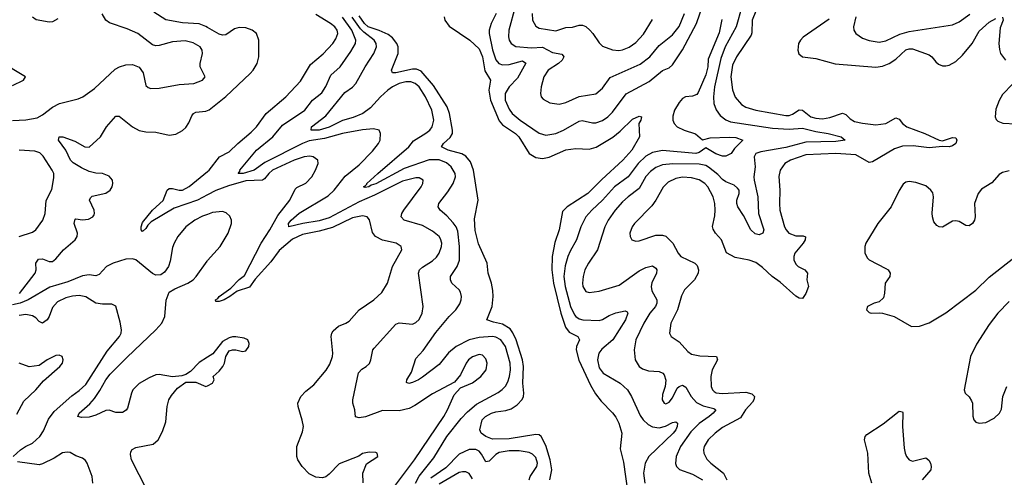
# Model space of a CAD drawing. Header units: inches. Extents: x 1550315 to 1685896, y 510706 to 640504.
# Tile 330 of 452: x 1618872 to 1624782, y 612206 to 614952. Entities that reach past the tile are written whole.
import ezdxf

# ---------------------------------------------------------------- set-up
doc = ezdxf.new("R2010")
doc.units = ezdxf.units.IN
doc.header["$MEASUREMENT"] = 0
doc.layers.add('B6611', color=7, linetype='Continuous')
doc.layers.add('B6621', color=7, linetype='Continuous')

msp = doc.modelspace()

# ---------------------------------------------------------------- linework, layer by layer
at = {"layer": 'B6611', "color": 5}
for points, elevation in [([(1618830, 614347.1), (1618910, 614350.2), (1618976.9, 614363.1), (1619010, 614380.7), (1619070, 614427.7), (1619111.3, 614448.7), (1619222.7, 614477.3), (1619250.6, 614489.4), (1619320.6, 614539.4), (1619445.5, 614654.5), (1619470.6, 614669.4), (1619510, 614680.6), (1619550, 614683.8), (1619590, 614667.6), (1619612.8, 614632.8), (1619630, 614557.3), (1619644.1, 614544.1), (1619659.6, 614539.6), (1619710, 614540.2), (1619830, 614563.1), (1619918, 614570), (1619969.2, 614590), (1619985.2, 614610), (1619956.2, 614670), (1619956.3, 614690), (1619969.7, 614750), (1619968.3, 614770), (1619955.8, 614790), (1619913.8, 614813.8), (1619864.6, 614824.6), (1619790, 614819), (1619710, 614797.3), (1619690, 614795.9), (1619670, 614801.4), (1619580.5, 614870), (1619517.3, 614897.3), (1619412.3, 614932.3), (1619388.6, 614948.6), (1619366.9, 614986.9)], 640), ([(1620000, 614905.7), (1619990, 614911.6), (1619950, 614926.2), (1619850, 614933.1), (1619750, 614951.3), (1619676.7, 614996.7)], 620), ([(1619102.2, 614957.8), (1619070, 614938.7), (1619050, 614937.6), (1618971.5, 614951.5), (1618950, 614966.6)], 640), ([(1618830, 614557.1), (1618895.3, 614590), (1618908, 614610), (1618750, 614702.6)], 660), ([(1618870.3, 613309.7), (1618965.4, 613430), (1618971.3, 613450), (1618968.9, 613490), (1618985.8, 613514.2), (1619010, 613517.4), (1619050, 613501.3), (1619070, 613501.8), (1619090, 613516.1), (1619135.5, 613570), (1619205.8, 613630), (1619218, 613650), (1619218.7, 613670), (1619199.5, 613730), (1619205.8, 613754.2), (1619210, 613757.6), (1619250, 613751.4), (1619284.5, 613755.5), (1619311.7, 613768.3), (1619319.3, 613780.7), (1619322.4, 613790), (1619318.5, 613810), (1619292, 613870), (1619296.6, 613883.4), (1619307.8, 613892.2), (1619390, 613911.5), (1619415.4, 613930), (1619428.4, 613950), (1619431.8, 613970), (1619428.8, 613990), (1619410, 614014), (1619370, 614029.2), (1619330, 614031.7), (1619290, 614041.7), (1619242.8, 614062.8), (1619193.4, 614093.4), (1619178.3, 614110), (1619149.9, 614170), (1619106.3, 614230), (1619109.7, 614250), (1619132, 614250), (1619203.4, 614223.4), (1619263, 614190), (1619290, 614187.7), (1619357, 614250), (1619393, 614310), (1619450, 614372.2), (1619470, 614372.2), (1619549.6, 614309.6), (1619590, 614287.1), (1619630, 614278.8), (1619690, 614276.5), (1619770, 614259), (1619810, 614265.2), (1619850, 614286.5), (1619870, 614304.9), (1619887.2, 614332.8), (1619904.6, 614375.4), (1619916.3, 614390), (1619930, 614397.1), (1619990, 614402.9), (1620000, 614407)], 620), ([(1618869.6, 613650), (1618950, 613676.5), (1618968.5, 613691.5), (1619012, 613750), (1619024.5, 613790), (1619032.3, 613867.7), (1619066.3, 613933.7), (1619077.8, 614002.2), (1619076.5, 614030), (1619068.3, 614050), (1619013.8, 614133.8), (1618993.1, 614153.1), (1618962.5, 614162.5), (1618870.1, 614169.9)], 640), ([(1620000, 613901.7), (1619939.1, 613870), (1619799.6, 613820.4), (1619661, 613739), (1619641, 613719), (1619630, 613699.2), (1619610, 613681), (1619602, 613690), (1619602.3, 613710), (1619610, 613734.2), (1619669.9, 613810), (1619733.3, 613866.7), (1619758.5, 613930), (1619770, 613939.7), (1619790, 613939.8), (1619829.2, 613929.2), (1619850, 613929.6), (1619890, 613951), (1620000, 614041.3)], 580), ([(1620000, 613783.7), (1619970, 613772.9), (1619923.9, 613750), (1619870, 613709.8), (1619821.3, 613650), (1619799.2, 613610), (1619790, 613585.2), (1619776.4, 613503.6), (1619764.7, 613470), (1619742.3, 613437.7), (1619718.8, 613421.2), (1619690, 613419.8), (1619670, 613429.8), (1619570, 613510.7), (1619550, 613517), (1619510, 613515.3), (1619432.7, 613490), (1619394, 613470), (1619350, 613423.7), (1619330, 613414.7), (1619290, 613421.5), (1619250, 613415.1), (1619161.4, 613378.6), (1619054, 613346), (1618923.5, 613270), (1618874.7, 613250), (1618830, 613240.2)], 620), ([(1620000, 612926.9), (1619950, 612894.7), (1619898.2, 612841.8), (1619870, 612822.7), (1619844.7, 612815.3), (1619790, 612809.6), (1619710, 612822.3), (1619690, 612820.3), (1619650, 612803.9), (1619590, 612768.4), (1619551.6, 612730), (1619542.6, 612710), (1619519.7, 612620.3), (1619511.5, 612608.5), (1619490, 612595.2), (1619450, 612594.9), (1619410, 612609.8), (1619390, 612606), (1619330, 612578.3), (1619290, 612567.7), (1619244.3, 612564.3), (1619221.6, 612570), (1619229.8, 612590), (1619293.4, 612646.6), (1619320.8, 612679.2), (1619353.5, 612726.5), (1619388.7, 612791.3), (1619415.7, 612824.3), (1619514.9, 612925.1), (1619690, 613090.9), (1619724.9, 613130), (1619744.2, 613170), (1619751.2, 613268.8), (1619770, 613316.4), (1619802.7, 613337.3), (1619880.9, 613370), (1619912.6, 613390), (1619932.3, 613410), (1619997, 613503), (1620000, 613506.4)], 620), ([(1618834, 612330), (1618877.3, 612370), (1618906.3, 612390), (1618950, 612410.2), (1618993.3, 612450), (1619015.8, 612484.2), (1619045.5, 612554.5), (1619080, 612600), (1619185, 612695), (1619230, 612726.3), (1619270, 612762.9), (1619398, 612962), (1619472.1, 613050), (1619481, 613070), (1619483.1, 613090), (1619476, 613136), (1619450, 613233.2), (1619424.8, 613244.8), (1619370, 613244), (1619330, 613251), (1619270, 613289.7), (1619230, 613296.2), (1619190, 613292.7), (1619150, 613282.9), (1619100.3, 613259.7), (1619070, 613225.1), (1619050, 613171.3), (1619036.8, 613150), (1619010, 613131.9), (1618990, 613140.4), (1618970, 613163.1), (1618950, 613175.9), (1618910, 613183.2), (1618870, 613176.9)], 640), ([(1618855.2, 612584.8), (1618898, 612662), (1618969.4, 612730), (1619015.1, 612784.9), (1619113.2, 612870), (1619129, 612890), (1619133.2, 612910), (1619128, 612930), (1619110, 612939), (1619090, 612937.2), (1619038, 612910), (1618990, 612877.2), (1618930, 612869.3), (1618870, 612891.8)], 660), ([(1619635, 612130), (1619543, 612310), (1619537, 612343), (1619540.3, 612359.7), (1619547.9, 612372.1), (1619570, 612384.4), (1619674.3, 612405.7), (1619702.9, 612430), (1619730, 612481), (1619750, 612538), (1619757.2, 612630), (1619766.9, 612670), (1619782.9, 612697.1), (1619819.8, 612740.2), (1619870, 612777.3), (1619930, 612777.3), (1619990, 612750.8), (1620000, 612755.7)], 620), ([(1619312, 612170), (1619307, 612210), (1619277.6, 612290), (1619266.7, 612306.7), (1619250, 612320.7), (1619210, 612335.6), (1619175.1, 612355.1), (1619157.8, 612357.8), (1619130, 612352.8), (1619079.6, 612320.4), (1619010, 612286.2), (1618990, 612280.8), (1618859.1, 612299.1)], 640)]:
    msp.add_lwpolyline(points, dxfattribs=dict(at, elevation=elevation))
at = {"layer": 'B6621', "color": 5}
for points, elevation in [([(1621731.2, 614990), (1621701.8, 614930), (1621689.1, 614890), (1621689.2, 614870), (1621710, 614770.4), (1621730.1, 614710.1), (1621748.6, 614688.6), (1621770, 614681.1), (1621810, 614683.7), (1621890, 614704.2), (1621910.8, 614690.8), (1621859.3, 614600.7), (1621809.4, 614550), (1621785.5, 614510), (1621786.6, 614470), (1621810, 614415.3), (1621828.6, 614390), (1621876.3, 614350), (1621990, 614271.9), (1622030, 614258.4), (1622090, 614268.6), (1622136.9, 614290), (1622230, 614343.2), (1622248, 614348), (1622310, 614333.8), (1622330, 614333.8), (1622370, 614347.8), (1622402.8, 614370), (1622430, 614397.5), (1622512.9, 614507.1), (1622650, 614581.3), (1622730, 614647.8), (1622770, 614663.8), (1622790, 614680.7), (1622849.4, 614770.6), (1622934, 614930), (1622995.4, 615104.6)], 540), ([(1620000, 614041.3), (1620010.5, 614050), (1620071.1, 614128.9), (1620130, 614159.3), (1620181.4, 614210), (1620262.2, 614277.8), (1620293, 614310), (1620351.4, 614390), (1620468.9, 614490), (1620557.3, 614582.7), (1620617.9, 614682.1), (1620693.6, 614746.4), (1620752, 614810), (1620770, 614836.9), (1620781.1, 614870), (1620777.2, 614890), (1620763, 614910), (1620738.4, 614930), (1620650, 614983.7)], 580), ([(1621845.4, 615030), (1621807.3, 614890), (1621805.7, 614850), (1621810.2, 614830), (1621821.3, 614810), (1621850, 614791.8), (1621943.2, 614783.2), (1622010, 614786.3), (1622070, 614755.4), (1622125.2, 614745.2), (1622135.1, 614735.1), (1622137.2, 614730), (1622127.7, 614710), (1622106.2, 614690), (1622044.9, 614650), (1622017.8, 614610), (1622001.8, 614550), (1621997.4, 614510), (1622002.4, 614490), (1622014.8, 614474.8), (1622054, 614454), (1622110, 614444.2), (1622150, 614455.6), (1622230, 614491.8), (1622330, 614507.3), (1622370, 614540.3), (1622415.4, 614604.6), (1622595.7, 614684.3), (1622654.4, 614730), (1622710, 614797.8), (1622790, 614860.5), (1622830, 614911.1), (1622862.7, 614990)], 560), ([(1621947.7, 614990), (1621950.9, 614950), (1621970, 614912.8), (1621990, 614901.4), (1622090, 614885.6), (1622150, 614904.7), (1622190, 614906.4), (1622230, 614918.4), (1622250, 614919.3), (1622270, 614911), (1622295, 614890), (1622312.9, 614870), (1622350, 614812.2), (1622370, 614792.2), (1622430.2, 614770.2), (1622467.6, 614767.6), (1622490, 614771), (1622530, 614787.5), (1622570, 614815.3), (1622615.6, 614864.4), (1622670, 614952.2)], 580), ([(1623206.7, 615030), (1623172.6, 614910), (1623106.9, 614790), (1623081.1, 614718.9), (1623041.9, 614550), (1623036, 614490), (1623038.3, 614450), (1623051.9, 614411.9), (1623077.2, 614377.2), (1623110.5, 614350.5), (1623138.7, 614338.7), (1623390, 614301.5), (1623490, 614294.6), (1623570, 614301.6), (1623650, 614280.8), (1623725.5, 614270), (1623802.8, 614250), (1623827.3, 614230), (1623770, 614221.5), (1623590, 614216.4), (1623470, 614184.4), (1623320.7, 614159.3), (1623291.2, 614148.8), (1623280.2, 614130), (1623285.7, 614070), (1623278.1, 614010), (1623279.8, 613990), (1623302.8, 613890), (1623307.4, 613790), (1623338.5, 613690), (1623333.1, 613670), (1623310, 613660.9), (1623286.2, 613666.2), (1623260.7, 613690), (1623216.2, 613776.2), (1623182.5, 613830), (1623176.8, 613850), (1623177.4, 613870), (1623189.7, 613910), (1623189.7, 613929.7), (1623181.3, 613941.3), (1623159.8, 613959.8), (1623110, 613979.7), (1623090, 613992.8), (1623062.2, 614022.2), (1623006.6, 614066.6), (1622990, 614076.3), (1622950, 614084.3), (1622792.8, 614087.2), (1622730, 614081), (1622690, 614064.7), (1622658.6, 614041.4), (1622630, 614010.7), (1622590, 613938.5), (1622524.5, 613890), (1622490, 613858.2), (1622447.2, 613810), (1622404, 613750), (1622383.7, 613710), (1622339.8, 613570), (1622285.4, 613490), (1622264.1, 613450), (1622253.5, 613410), (1622251, 613370), (1622253.2, 613350), (1622270, 613320.9), (1622290, 613314.4), (1622350, 613322.9), (1622470, 613358.6), (1622590, 613444.2), (1622630, 613465.9), (1622670, 613475.2), (1622690, 613461.6), (1622695.5, 613450), (1622693.6, 613430), (1622667, 613373), (1622663, 613350), (1622665.6, 613325.6), (1622695.5, 613270), (1622697.2, 613250), (1622688.1, 613230), (1622655.3, 613190), (1622618, 613130), (1622570.9, 613030), (1622559.8, 612970), (1622566.2, 612910), (1622590, 612870.3), (1622610, 612856.2), (1622645.9, 612845.9), (1622710, 612840.7), (1622731.8, 612831.8), (1622741, 612821), (1622751.3, 612788.7), (1622745.5, 612750), (1622730, 612702), (1622727.4, 612670), (1622741, 612650), (1622750, 612647.6), (1622770, 612657), (1622790, 612682.4), (1622819.2, 612740.8), (1622830, 612751.3), (1622850, 612759.7), (1622870, 612746.3), (1622902, 612690), (1622935.3, 612655.3), (1622975, 612635), (1623037.9, 612617.9), (1623050.2, 612610), (1623035.4, 612590), (1623010.9, 612570), (1622950, 612529.2), (1622900.9, 612479.1), (1622838.1, 612390), (1622812.2, 612330), (1622808.6, 612288.6), (1622814.7, 612270), (1622832, 612252), (1622910, 612224.9), (1622970.2, 612190)], 560), ([(1623290, 615002.5), (1623267.7, 614950), (1623267.1, 614872.9), (1623261.7, 614858.3), (1623173.5, 614730), (1623150, 614678.4), (1623140.1, 614610), (1623151.2, 614531.2), (1623167.1, 614487.1), (1623203.7, 614443.7), (1623230, 614427.5), (1623290, 614408.5), (1623470, 614377), (1623490, 614378), (1623510, 614385.5), (1623550, 614410.1), (1623570, 614408.6), (1623620.2, 614370), (1623650, 614360.6), (1623690, 614357.1), (1623735, 614365), (1623810, 614391.8), (1623830, 614383.8), (1623856.2, 614356.2), (1623881.9, 614341.9), (1623930.1, 614330.1), (1624010, 614320.8), (1624071.2, 614328.8), (1624130, 614363.6), (1624150, 614355.3), (1624171, 614330), (1624196.2, 614310), (1624305.4, 614270), (1624390, 614228.3), (1624410, 614224.5), (1624470, 614244.9), (1624490, 614244), (1624497, 614230), (1624490.2, 614210), (1624470, 614194.5), (1624451, 614190), (1624410, 614191), (1624330, 614182.8), (1624234.5, 614194.5), (1624170, 614192.9), (1624122.7, 614177.3), (1623990, 614098.7), (1623970, 614095.6), (1623890, 614140.9), (1623770, 614149.2), (1623590, 614140.1), (1623499.5, 614110), (1623465.2, 614090), (1623437.3, 614050), (1623428.2, 614011.8), (1623434.7, 613930), (1623431.9, 613850), (1623435.2, 613810), (1623463.5, 613710), (1623472.6, 613690), (1623488.9, 613670), (1623530, 613654.8), (1623574, 613654), (1623588, 613648), (1623586.3, 613630), (1623575.4, 613610), (1623524.9, 613550), (1623517.7, 613530), (1623518.5, 613510), (1623530, 613484.9), (1623544.9, 613470), (1623583.7, 613450), (1623599.6, 613430), (1623596.6, 613390), (1623606.1, 613350), (1623590, 613308.2), (1623570, 613278.9), (1623550, 613280.9), (1623530, 613293.8), (1623436.4, 613376.4), (1623387.9, 613410), (1623330, 613465.6), (1623290, 613494.5), (1623250, 613508.4), (1623165.5, 613525.5), (1623113.6, 613553.6), (1623085.1, 613630), (1623047.8, 613670), (1623034.3, 613694.3), (1623031.2, 613711.2), (1623044.7, 613775.3), (1623047.1, 613810), (1623044, 613850), (1623034.5, 613890), (1623002.2, 613950), (1622984.2, 613970), (1622950, 613991.8), (1622903.9, 614003.9), (1622850, 614006.9), (1622810, 613998.9), (1622763.8, 613976.2), (1622733.7, 613946.3), (1622691.1, 613868.9), (1622665.5, 613834.5), (1622561.8, 613730), (1622548.2, 613710), (1622534.9, 613670), (1622535.6, 613650), (1622546.4, 613630), (1622570, 613622), (1622590, 613624.2), (1622690, 613659.3), (1622730, 613659.7), (1622750, 613652.4), (1622791.7, 613611.7), (1622824.9, 613550), (1622841.3, 613530), (1622924.9, 613490), (1622937.8, 613477.8), (1622947.2, 613450), (1622943.6, 613430), (1622921.5, 613390), (1622863.1, 613330), (1622844.4, 613295.6), (1622820.2, 613210), (1622780.2, 613130), (1622771.7, 613070), (1622782.4, 613050), (1622830, 613019.1), (1622881.7, 612961.7), (1622905.1, 612945.1), (1622954.8, 612934.8), (1623054.9, 612930), (1623059.7, 612910), (1623027.6, 612850), (1623019.8, 612810), (1623023, 612750), (1623030.7, 612730.7), (1623040.9, 612720.9), (1623053.3, 612713.4), (1623088.8, 612708.8), (1623230, 612716.1), (1623267.4, 612707.4), (1623282, 612690), (1623278, 612670), (1623270, 612656.8), (1623228.2, 612611.8), (1623197.5, 612562.5), (1623090, 612503.9), (1623046.4, 612470), (1623005.4, 612430), (1622980.7, 612390), (1622976.5, 612370), (1622978, 612350), (1622995.6, 612315.6), (1623020.8, 612290), (1623096.6, 612230), (1623116.3, 612190)], 580), ([(1623890.2, 614970), (1623877, 614910), (1623879.5, 614890), (1623890.4, 614870), (1623930, 614840.9), (1623970, 614826.9), (1624030, 614818), (1624070, 614824.2), (1624155.1, 614864.9), (1624210, 614880.7), (1624470, 614920.2), (1624510, 614939.3), (1624574.7, 614985.3)], 640), ([(1621116.7, 612143.3), (1621242.4, 612310), (1621417.4, 612570), (1621440.6, 612610), (1621479.4, 612700.6), (1621518, 612742), (1621590, 612773.6), (1621639.1, 612810), (1621672.1, 612850), (1621678.7, 612890), (1621670, 612916.2), (1621650, 612938), (1621630, 612942), (1621590, 612929.8), (1621566.2, 612910), (1621551.3, 612890), (1621518.4, 612821.6), (1621482.9, 612777.1), (1621350, 612707.2), (1621243.7, 612636.3), (1621210, 612619.4), (1621150, 612605), (1621050, 612607.1), (1620948.2, 612568.2), (1620910, 612562.4), (1620888.7, 612568.7), (1620884.2, 612610), (1620871.6, 612650), (1620871.5, 612670), (1620906.7, 612833.3), (1620925.2, 612854.8), (1620952.6, 612870), (1620971.1, 612888.9), (1620980.8, 612910), (1620991.6, 612970), (1620999, 612981), (1621130, 613124.6), (1621150, 613132.4), (1621230, 613125.5), (1621250, 613134.3), (1621270, 613152.2), (1621287.7, 613190), (1621294.4, 613230), (1621265.2, 613430), (1621272.3, 613450), (1621290, 613467.7), (1621350, 613505), (1621373.3, 613526.7), (1621389.9, 613550.1), (1621404.9, 613590), (1621406, 613610), (1621397.5, 613637.6), (1621389.8, 613650), (1621350, 613683.2), (1621290, 613717.3), (1621180.5, 613750), (1621161.5, 613770), (1621166.3, 613790), (1621178.3, 613810), (1621282.7, 613950), (1621292.6, 613970), (1621293.3, 613990), (1621270, 614003.1), (1621250, 614002.8), (1621170, 613983.1), (1621001.3, 613898.7), (1620910, 613858.9), (1620730, 613763.2), (1620670, 613744.1), (1620570.8, 613729.2), (1620488.4, 613708.4), (1620485, 613730), (1620502.3, 613750), (1620550, 613790.1), (1620724.7, 613895.3), (1620759.1, 613930), (1620826.4, 614013.6), (1620910, 614081.2), (1620990, 614163.6), (1621025.7, 614210), (1621035.1, 614230), (1621038.4, 614270), (1621029.6, 614289.6), (1620996.2, 614296.2), (1620930.7, 614290.7), (1620810, 614268.4), (1620700.8, 614239.2), (1620610, 614225.8), (1620570, 614209.9), (1620344.6, 614095.5), (1620280.2, 614050), (1620214.4, 614030), (1620184, 614030), (1620195.2, 614044.8), (1620194.2, 614050), (1620294.2, 614170), (1620392.2, 614250), (1620450, 614318.2), (1620584.5, 614410), (1620628.8, 614470), (1620686.1, 614513.9), (1620710, 614551.8), (1620740.5, 614619.5), (1620796.8, 614670), (1620859.6, 614760.4), (1620887.3, 614810), (1620889.9, 614830), (1620865.7, 614890), (1620810, 614967.2)], 560), ([(1621247.8, 612170), (1621270, 612212.9), (1621357.5, 612322.5), (1621436.9, 612450), (1621521.3, 612558.7), (1621560.4, 612599.6), (1621614.9, 612645.1), (1621744.1, 612715.9), (1621767.9, 612732), (1621787.5, 612752.5), (1621801.7, 612778.3), (1621811.5, 612810), (1621817.7, 612850), (1621816.6, 612890), (1621788.8, 612990), (1621761, 613030), (1621730, 613046.5), (1621710, 613050.3), (1621630, 613045.7), (1621570, 613030.3), (1621491.7, 612990), (1621446.8, 612953.2), (1621390, 612882.6), (1621290, 612807.1), (1621265.3, 612790), (1621230, 612774.8), (1621208.6, 612768.6), (1621194, 612774), (1621195.6, 612790), (1621223.9, 612836.1), (1621250, 612918), (1621294, 612966), (1621370, 613074.3), (1621449.5, 613170.5), (1621489.8, 613210), (1621513.8, 613246.2), (1621522.2, 613270), (1621525, 613290), (1621517.7, 613317.7), (1621510, 613331.1), (1621465.4, 613370), (1621457.3, 613390), (1621458.7, 613410), (1621498, 613470), (1621511.1, 613508.9), (1621512.8, 613590), (1621502.9, 613682.9), (1621491.8, 613710), (1621473.8, 613733.8), (1621435.8, 613775.8), (1621396, 613810), (1621384.2, 613830), (1621387.7, 613850), (1621441.2, 613918.8), (1621474.3, 613970), (1621487.7, 614010), (1621485.4, 614030), (1621462.2, 614070), (1621433.1, 614093.1), (1621390, 614110.6), (1621330, 614111.6), (1621180.1, 614059.9), (1621010, 613967.2), (1620981, 613959), (1620967.3, 613950), (1620946, 613946), (1620935.1, 613950), (1620945.6, 613954.4), (1620955.8, 613964.2), (1620955.4, 613970), (1621021, 614030), (1621207.5, 614190), (1621235.2, 614224.8), (1621310, 614270.2), (1621333.6, 614290), (1621348, 614310), (1621357.2, 614350), (1621346.6, 614410), (1621308.7, 614490), (1621270, 614549.8), (1621246.4, 614570), (1621219.3, 614579.3), (1621190, 614579.3), (1621150, 614568.6), (1621110.2, 614550), (1621082.5, 614530), (1621038.1, 614490), (1620977.2, 614422.8), (1620931.1, 614388.9), (1620874.7, 614365.3), (1620810, 614347.3), (1620730, 614306.3), (1620670, 614289), (1620622, 614290), (1620622.8, 614310), (1620710, 614374.6), (1620824.3, 614515.7), (1620870, 614546.8), (1620890, 614568.3), (1620946.5, 614670), (1620998.8, 614750), (1621013.4, 614790), (1621012.1, 614810), (1621000.5, 614830), (1620937.3, 614877.3), (1620917.7, 614897.7), (1620867.8, 614967.8)], 540), ([(1622054.9, 612190), (1622065.6, 612250), (1622055.6, 612310), (1622030, 612396.5), (1622002.4, 612450), (1621990, 612461.3), (1621970, 612463.2), (1621810, 612436.6), (1621710, 612434.1), (1621669.8, 612450), (1621641.6, 612470), (1621634, 612490), (1621647.4, 612550), (1621668.4, 612570), (1621703.5, 612590), (1621730, 612598.7), (1621790, 612607.2), (1621822.7, 612617.3), (1621858.6, 612641.4), (1621887.5, 612672.5), (1621895.5, 612690), (1621897.7, 612710), (1621893, 612770), (1621895.9, 612870), (1621889.3, 612910), (1621851.5, 613031.5), (1621832.8, 613072.8), (1621816.1, 613096.1), (1621770, 613124.9), (1621716, 613136), (1621676, 613150), (1621708.9, 613231.1), (1621714.4, 613290), (1621712.5, 613327.5), (1621703.7, 613370), (1621683.5, 613430), (1621677.4, 613490), (1621626.4, 613606.4), (1621606.1, 613686.1), (1621602.3, 613757.7), (1621624.1, 613870), (1621596.9, 614050), (1621578.6, 614098.6), (1621550, 614132.5), (1621526.2, 614146.1), (1621444.2, 614170), (1621404.2, 614190), (1621416.9, 614210), (1621455.8, 614244.2), (1621469.9, 614270), (1621470.5, 614290), (1621451.9, 614390), (1621437.9, 614430), (1621356.9, 614556.9), (1621282.6, 614642.6), (1621254.4, 614654.4), (1621230, 614655), (1621130, 614633.7), (1621110, 614633.2), (1621103, 614650), (1621143.5, 614750), (1621143.7, 614790), (1621136.1, 614810), (1621110, 614842.9), (1621083.3, 614863.3), (1621030, 614887.7), (1620964.2, 614910), (1620942.1, 614930), (1620910, 614975.2)], 520), ([(1621420.5, 614970), (1621424.5, 614950), (1621450, 614914), (1621574.4, 614830), (1621630, 614776.5), (1621649.3, 614729.3), (1621665, 614645), (1621697.8, 614590), (1621687.3, 614530), (1621698.6, 614470), (1621750, 614345.1), (1621770, 614321.9), (1621848, 614270), (1621868.8, 614250), (1621931, 614150), (1621970, 614125.7), (1622010, 614118.5), (1622050, 614126.7), (1622150.1, 614170.1), (1622210, 614179.1), (1622290, 614175.5), (1622332.1, 614187.9), (1622432.8, 614247.2), (1622476.9, 614283.1), (1622550, 614354.4), (1622590, 614373.7), (1622604.7, 614370), (1622600.7, 614350), (1622588.5, 614330), (1622592.7, 614250), (1622546.7, 614170), (1622491.8, 614110), (1622366, 613994), (1622282.5, 613910), (1622158.5, 613830), (1622130, 613800.5), (1622110.1, 613690), (1622084.2, 613615.8), (1622068.7, 613531.3), (1622067, 613450), (1622077, 613370), (1622119.9, 613190), (1622147.7, 613107.7), (1622170, 613076.4), (1622221.3, 613050), (1622231.3, 613031.3), (1622214.4, 612990), (1622211.4, 612970), (1622228.3, 612908.3), (1622298.4, 612758.4), (1622327.4, 612707.4), (1622362.4, 612662.4), (1622430, 612592.8), (1622450, 612566.7), (1622468, 612530), (1622486.7, 612470), (1622476.7, 612376.7), (1622496.1, 612296.1), (1622522.1, 612110)], 520), ([(1623087.2, 614952.8), (1623070, 614872.4), (1623004.7, 614715.3), (1623003, 614670), (1622990, 614622), (1622944.6, 614515.4), (1622936, 614504), (1622910, 614492.7), (1622868.5, 614490), (1622850, 614479.3), (1622830, 614454.2), (1622803.3, 614410), (1622792.4, 614372.4), (1622792.2, 614350), (1622799.4, 614330), (1622818, 614310), (1622860.3, 614290), (1622927.4, 614267.4), (1622970, 614231.7), (1623017.3, 614242.7), (1623130, 614247.5), (1623170, 614245), (1623213, 614230), (1623161.9, 614178.1), (1623143.2, 614150), (1623110, 614132.1), (1623090, 614133.6), (1623050, 614147), (1622990, 614183.9), (1622950, 614154.6), (1622930.4, 614149.6), (1622730, 614166.8), (1622670, 614155.7), (1622630, 614133.3), (1622584.4, 614090), (1622524.1, 614010), (1622442.6, 613950), (1622370.7, 613869.3), (1622305.4, 613810), (1622270.9, 613770), (1622240.5, 613710), (1622215.1, 613630), (1622176.1, 613563.9), (1622161.6, 613530), (1622145.4, 613474.6), (1622138.9, 613410), (1622146.7, 613350), (1622177.7, 613230), (1622201.4, 613181.4), (1622210, 613170.2), (1622230, 613157.7), (1622251.9, 613151.9), (1622350, 613146.9), (1622370, 613152.5), (1622410, 613176.8), (1622450, 613193.7), (1622505.3, 613205.3), (1622518.6, 613198.6), (1622522.3, 613190), (1622507.8, 613150), (1622433.2, 613030), (1622365.8, 612974.2), (1622348.6, 612950), (1622340.5, 612910), (1622350, 612862.6), (1622375.2, 612830), (1622476.9, 612770), (1622519.6, 612730), (1622545.2, 612690), (1622596.5, 612576.5), (1622615.3, 612550), (1622643.7, 612523.7), (1622670, 612509.6), (1622710, 612503.6), (1622747.4, 612512.6), (1622790, 612534.8), (1622810, 612538.6), (1622820.2, 612530), (1622818.8, 612510), (1622810.6, 612490), (1622794.2, 612470), (1622648.5, 612330), (1622626.6, 612290), (1622617, 612230), (1622624.2, 612170)], 540), ([(1623730, 614954.5), (1623573.6, 614846.4), (1623558, 614830), (1623547.3, 614810), (1623542.4, 614770), (1623547.8, 614747.8), (1623570, 614728.8), (1623650, 614719.1), (1623766.7, 614686.7), (1624010, 614667), (1624050, 614673.6), (1624090, 614688.8), (1624130, 614714.4), (1624190, 614770.7), (1624210, 614777.7), (1624230, 614777.3), (1624330, 614741.6), (1624347.4, 614730), (1624370, 614699.5), (1624386, 614686), (1624410, 614675.6), (1624430, 614674.3), (1624450, 614678.3), (1624490, 614702), (1624530, 614739.7), (1624588.7, 614810), (1624630, 614883.2), (1624690, 614937.3), (1624730, 614960.1)], 620), ([(1624770, 614967.3), (1624774.5, 614950), (1624756.8, 614903.2), (1624749.6, 614810), (1624752.5, 614772.5), (1624759.8, 614750), (1624789.2, 614710)], 620), ([(1620000, 614407), (1620010, 614411.1), (1620110, 614490.2), (1620255.9, 614630), (1620274, 614650), (1620296.8, 614690), (1620307.8, 614730), (1620307.1, 614830), (1620293.1, 614870), (1620268, 614890), (1620230, 614903), (1620190, 614906), (1620162.1, 614897.9), (1620110, 614861.4), (1620090, 614858.8), (1620070, 614864.9), (1620000, 614905.7)], 620), ([(1624833.7, 614566.3), (1624770, 614502.3), (1624750, 614467.8), (1624730, 614414.5), (1624726, 614370), (1624732.3, 614352.3), (1624742.5, 614342.5), (1624771.9, 614331.9), (1624850, 614326.1)], 620), ([(1620933.3, 612173.3), (1620932.7, 612230), (1620954, 612286), (1621022, 612330), (1621018, 612350), (1621010, 612354), (1620970, 612357.2), (1620930, 612348.7), (1620908, 612332), (1620790, 612287), (1620730, 612224.2), (1620710.2, 612209.8), (1620690, 612203.5), (1620650, 612207.4), (1620610, 612227.1), (1620567.6, 612270), (1620540.9, 612310), (1620535.1, 612330), (1620535.6, 612390), (1620570, 612478.8), (1620574.8, 612510), (1620568.5, 612548.5), (1620543, 612630), (1620541.3, 612650), (1620559.7, 612690), (1620590, 612722), (1620638.1, 612761.8), (1620711.5, 612848.5), (1620734.4, 612885.6), (1620749.8, 612930), (1620752, 612950), (1620742.2, 613050), (1620744.8, 613070), (1620754.5, 613085.5), (1620786.1, 613113.9), (1620829.8, 613130.2), (1620850, 613143.1), (1620909.7, 613210), (1620997.7, 613270), (1621045.2, 613314.8), (1621080.3, 613370), (1621109.8, 613470), (1621166, 613570), (1621162, 613590), (1621132.3, 613610), (1621050, 613629), (1621008.6, 613650), (1620990, 613674), (1620971.6, 613751.6), (1620957, 613770), (1620930, 613774.5), (1620870, 613763.4), (1620750, 613705.1), (1620670, 613682.4), (1620570, 613663), (1620510, 613635.8), (1620430, 613567.3), (1620380.3, 613499.7), (1620284.7, 613395.3), (1620252.5, 613347.5), (1620176.8, 613323.2), (1620133.8, 613290), (1620099.1, 613270), (1620070, 613261.2), (1620050, 613261.2), (1620048.2, 613270), (1620061.7, 613278.2), (1620069.2, 613290), (1620139.7, 613340.3), (1620190, 613392.4), (1620222.6, 613417.4), (1620321.3, 613610), (1620373.8, 613690), (1620422.6, 613777.4), (1620494.6, 613870), (1620525.5, 613934.5), (1620534.9, 613945.1), (1620590, 613970.4), (1620626.6, 614010), (1620648.2, 614050), (1620662.9, 614090), (1620662.7, 614110), (1620634, 614130), (1620612.9, 614132.9), (1620578.8, 614130), (1620519.5, 614110), (1620390.2, 614050), (1620366.8, 614030), (1620342.6, 613997.4), (1620330.1, 613989.9), (1620230, 613984.5), (1620124.7, 613955.3), (1620050, 613927.7), (1620000, 613901.7)], 580), ([(1624810, 614045), (1624770, 614034.8), (1624750, 614024), (1624706.3, 613973.7), (1624645.5, 613934.5), (1624625, 613910), (1624603.5, 613850), (1624606.7, 613770), (1624602.2, 613750), (1624590, 613729.7), (1624570, 613715.3), (1624550, 613716.1), (1624510, 613740.6), (1624490, 613746), (1624470, 613742.2), (1624410, 613706.5), (1624390, 613709), (1624376.8, 613716.8), (1624359.4, 613739.4), (1624350.5, 613770), (1624348.7, 613791.3), (1624357.7, 613890), (1624352.6, 613912.6), (1624341.1, 613930), (1624310, 613954.8), (1624250, 613975.1), (1624210, 613980.5), (1624190, 613976.2), (1624175.4, 613964.6), (1624150, 613927.3), (1624101.8, 613830), (1624022.8, 613730), (1623950.2, 613610), (1623943.8, 613590), (1623944.5, 613550), (1623960, 613520), (1623970.3, 613510), (1624070, 613459.8), (1624083.8, 613450), (1624097.1, 613430), (1624094.2, 613410), (1624065.8, 613370), (1624063.5, 613310), (1624056.3, 613283.7), (1624030, 613258.7), (1624001, 613250), (1623960.7, 613230), (1623954, 613210), (1623970, 613194), (1623982, 613190), (1624030, 613193.4), (1624050, 613190.6), (1624121, 613170), (1624224.7, 613110), (1624272.3, 613112.3), (1624330, 613132.9), (1624430, 613192.8), (1624610, 613328.8), (1624690, 613407), (1624838, 613522)], 620), ([(1620000, 613506.4), (1620075.9, 613590), (1620123.2, 613670), (1620142.9, 613730), (1620143.5, 613750), (1620133.4, 613773.4), (1620112.5, 613792.5), (1620090, 613800.3), (1620030, 613794.5), (1620000, 613783.7)], 620), ([(1624810, 613260.7), (1624741.9, 613190), (1624690, 613122.8), (1624615.7, 613004.3), (1624579.8, 612930), (1624541.1, 612730), (1624546.7, 612710), (1624570, 612688.7), (1624585.4, 612665.4), (1624590.2, 612650), (1624592, 612572), (1624598.9, 612550), (1624610, 612537), (1624630, 612530.3), (1624670, 612534.4), (1624720, 612560), (1624753.7, 612590), (1624764.8, 612615.2), (1624772.8, 612690), (1624796, 612750)], 620), ([(1620000, 612755.7), (1620029, 612770), (1620039.3, 612790), (1620034, 612810), (1620070, 612843), (1620091.8, 612870), (1620100.9, 612890), (1620109.3, 612930.7), (1620130, 612964.7), (1620150, 612971), (1620170, 612970.8), (1620210, 612960.5), (1620230, 612965.5), (1620247, 612990), (1620249.4, 613009.4), (1620241.2, 613030), (1620220.1, 613040.1), (1620170, 613049.3), (1620150, 613049.2), (1620130, 613042.7), (1620090, 613021.2), (1620032.3, 612947.7), (1620000, 612926.9)], 620), ([(1623987.4, 612170), (1623968.2, 612230), (1623961.8, 612350), (1623942.6, 612430), (1623946, 612450), (1623957.3, 612462.7), (1624054, 612526), (1624150, 612602.4), (1624170, 612598.8), (1624172.2, 612592.2), (1624170.7, 612510), (1624180.8, 612380.8), (1624186.6, 612350), (1624195.5, 612330), (1624210, 612311.6), (1624230, 612303.2), (1624310, 612323.1), (1624329.2, 612309.2), (1624337.8, 612290), (1624343.2, 612270), (1624340.7, 612250), (1624289.2, 612190.8)], 580), ([(1621930.5, 612190), (1621935.2, 612210), (1621976.3, 612270), (1621980.2, 612290), (1621970, 612324), (1621950, 612344.4), (1621930, 612354.1), (1621870, 612364.3), (1621810, 612365.2), (1621750, 612355), (1621730, 612343.7), (1621690, 612303.7), (1621670, 612298.8), (1621645, 612345), (1621630, 612363.4), (1621610, 612372.6), (1621570, 612372.2), (1621510, 612344.6), (1621430, 612263.5), (1621339.4, 612200.6)], 540), ([(1621590, 612197.4), (1621570, 612228.6), (1621550, 612238.9), (1621530, 612239.8), (1621510, 612234), (1621390, 612164.9)], 560)]:
    msp.add_lwpolyline(points, dxfattribs=dict(at, elevation=elevation))

doc.saveas('drawing.dxf')
